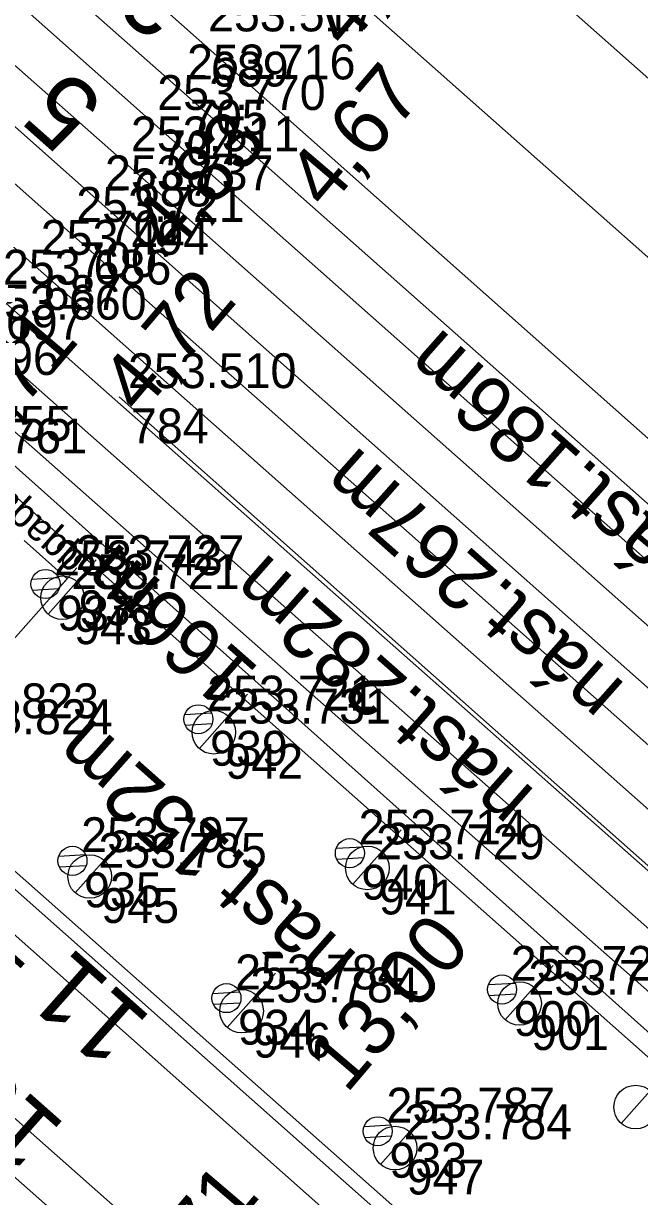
# Model space of a CAD drawing. Extents: x -496688 to -495455, y -1089309 to -1088026.
# Drawn here: x -496374.2 to -496352.98, y -1088313.93 to -1088273.54 of the extents above; entities that cross this region are included whole.
import ezdxf

# ---------------------------------------------------------------- set-up
doc = ezdxf.new("R2010")
doc.units = 0
for name, color, linetype in [('Vrstva 1', 7, 'Continuous'), ('Vrstva 11', 7, 'Continuous'), ('Vrstva 14', 7, 'Continuous'), ('Vrstva 36', 7, 'Continuous'), ('Vrstva 42', 7, 'Continuous'), ('Vrstva 47', 7, 'Continuous'), ('Vrstva 6', 7, 'Continuous'), ('Vrstva 60', 7, 'Continuous'), ('Vrstva 61', 7, 'Continuous')]:
    doc.layers.add(name, color=color, linetype=linetype)

msp = doc.modelspace()

# ---------------------------------------------------------------- linework, layer by layer
at = {"layer": 'Vrstva 1'}
for points in [[(-496130.335, -1088478.506), (-496167.718, -1088445.393), (-496197.21, -1088419.263), (-496225.506, -1088394.245), (-496256.508, -1088366.77), (-496292.165, -1088335.176), (-496318.816, -1088311.581), (-496365.129, -1088270.575), (-496383.01, -1088254.728), (-496415.027, -1088226.378), (-496431.39, -1088211.922), (-496455.799, -1088190.339), (-496486.852, -1088162.818), (-496500.339, -1088150.888), (-496509.328, -1088142.943), (-496518.778, -1088134.592), (-496521.474, -1088132.196), (-496532.365, -1088122.544), (-496541.804, -1088114.181), (-496568.02, -1088091.056), (-496570.27, -1088089.072)], [(-496133.331, -1088482.129), (-496170.85, -1088448.892), (-496201.292, -1088421.94), (-496228.817, -1088397.564), (-496259.484, -1088370.356), (-496295.495, -1088338.436), (-496321.941, -1088315.102), (-496368.146, -1088274.115), (-496386.312, -1088258.02), (-496419.129, -1088229.028), (-496434.711, -1088215.25), (-496459.03, -1088193.761), (-496488.382, -1088167.801), (-496490.273, -1088166.162), (-496503.436, -1088154.084), (-496512.25, -1088145.132), (-496520.705, -1088135.775), (-496522.729, -1088133.535), (-496532.365, -1088122.544)], [(-496127.249, -1088474.987), (-496164.633, -1088441.927), (-496194.156, -1088415.812), (-496222.417, -1088390.782), (-496253.66, -1088363.085), (-496288.931, -1088331.871), (-496315.822, -1088308.059), (-496361.867, -1088267.294), (-496379.852, -1088251.348), (-496411.943, -1088222.928), (-496452.422, -1088187.112), (-496474.075, -1088168.05), (-496483.743, -1088160.007), (-496494.217, -1088152.984), (-496499.298, -1088149.577), (-496509.328, -1088142.943)], [(-496152.389, -1088471.491), (-496161.166, -1088463.737), (-496174.218, -1088452.207), (-496175.79, -1088450.813), (-496194.308, -1088434.436), (-496204.55, -1088425.355), (-496231.966, -1088401.135), (-496262.723, -1088373.931), (-496298.89, -1088341.905), (-496325.197, -1088318.624), (-496370.802, -1088278.244), (-496382.006, -1088268.353), (-496388.792, -1088262.316), (-496399.609, -1088252.698), (-496403.58, -1088249.174), (-496431.636, -1088224.314), (-496435.314, -1088221.061), (-496452.9, -1088205.491), (-496457.288, -1088201.602), (-496470.932, -1088189.544), (-496488.059, -1088174.063), (-496496.963, -1088165.224)], [(-496207.558, -1088429.044), (-496235.503, -1088404.373), (-496265.522, -1088377.816), (-496281.415, -1088363.725), (-496286.679, -1088359.049), (-496301.592, -1088345.863), (-496328.276, -1088322.216), (-496373.906, -1088281.808), (-496385.06, -1088271.911), (-496391.826, -1088265.931), (-496403.083, -1088255.913), (-496406.313, -1088253.053), (-496434.626, -1088227.925), (-496438.305, -1088224.673), (-496456.053, -1088209.011), (-496460.541, -1088205.051), (-496465.074, -1088201.022), (-496474.506, -1088192.651), (-496483.926, -1088184.29)], [(-496098.321, -1088532.14), (-496113.381, -1088518.859), (-496142.095, -1088493.38), (-496184.385, -1088455.93), (-496196.867, -1088444.876), (-496209.306, -1088433.861), (-496213.249, -1088430.329), (-496225.685, -1088419.311), (-496238.055, -1088408.352), (-496252.739, -1088395.349), (-496269.088, -1088380.829), (-496284.933, -1088366.798), (-496289.774, -1088362.518), (-496304.914, -1088349.103), (-496331.751, -1088325.354), (-496382.404, -1088280.635)], [(-496309.356, -1088362.702), (-496336.13, -1088338.96), (-496360.078, -1088317.72), (-496381.817, -1088298.451), (-496393.724, -1088287.92)], [(-496312.364, -1088366.234), (-496339.426, -1088342.308), (-496363.327, -1088321.131), (-496384.97, -1088301.986), (-496397.177, -1088291.214)]]:
    msp.add_lwpolyline(points, dxfattribs=at)
at = {"layer": 'Vrstva 11'}
for p, q in [((-496372.992, -1088292.636), (-496373.916, -1088292.693)), ((-496372.976, -1088293.011), (-496373.888, -1088293.066))]:
    msp.add_line(p, q, dxfattribs=at)
msp.add_circle((-496373.443, -1088292.843), 0.5, dxfattribs=at)
at = {"layer": 'Vrstva 14'}
for p, q in [((-496324.01, -1088333.902), (-496388.338, -1088276.413)), ((-496331.096, -1088341.831), (-496399.039, -1088281.598))]:
    msp.add_line(p, q, dxfattribs=at)
for points in [[(-496326.861, -1088319.301), (-496371.696, -1088279.584), (-496382.025, -1088270.41), (-496383.524, -1088269.045), (-496389.598, -1088263.702), (-496391.111, -1088262.357), (-496399.128, -1088255.258), (-496400.637, -1088253.931), (-496404.427, -1088250.565), (-496405.933, -1088249.21), (-496430.89, -1088227.099), (-496432.689, -1088225.523), (-496436.197, -1088222.397), (-496439.215, -1088219.768), (-496452.245, -1088208.203)], [(-496453.204, -1088209.303), (-496440.176, -1088220.865), (-496437.169, -1088223.507), (-496433.395, -1088226.858), (-496431.878, -1088228.187), (-496406.912, -1088250.321), (-496405.395, -1088251.673), (-496401.592, -1088255.012), (-496400.094, -1088256.373), (-496392.134, -1088263.428), (-496390.477, -1088264.708), (-496384.534, -1088270.152), (-496383.004, -1088271.513), (-496372.684, -1088280.674), (-496327.904, -1088320.341)], [(-496323.315, -1088316.095), (-496368.867, -1088275.769), (-496378.789, -1088266.997), (-496380.327, -1088265.626), (-496386.433, -1088260.224), (-496387.947, -1088258.874), (-496396.004, -1088251.699), (-496397.5, -1088250.391), (-496401.277, -1088247.061), (-496402.763, -1088245.707), (-496427.839, -1088223.544), (-496429.294, -1088222.225), (-496434.618, -1088217.555), (-496436.129, -1088216.2)], [(-496437.105, -1088217.304), (-496435.575, -1088218.657), (-496430.286, -1088223.339), (-496428.813, -1088224.65), (-496403.783, -1088246.794), (-496402.268, -1088248.147), (-496398.471, -1088251.506), (-496396.951, -1088252.866), (-496388.911, -1088259.991), (-496387.392, -1088261.347), (-496381.344, -1088266.733), (-496379.809, -1088268.036), (-496369.895, -1088276.822), (-496324.314, -1088317.192)], [(-496260.335, -1088387.578), (-496258.762, -1088385.853), (-496265.587, -1088379.825), (-496267.122, -1088378.489), (-496281.469, -1088365.749), (-496283.071, -1088364.344), (-496287.564, -1088360.344), (-496289.064, -1088358.979), (-496302.153, -1088347.426), (-496329.782, -1088322.953), (-496375.21, -1088282.832), (-496385.839, -1088273.175)], [(-496267.065, -1088381.518), (-496266.593, -1088380.898), (-496268.11, -1088379.595), (-496282.459, -1088366.863), (-496284.059, -1088365.427), (-496288.526, -1088361.436), (-496290.001, -1088360.112), (-496303.15, -1088348.515), (-496330.707, -1088324.127), (-496376.061, -1088284.043), (-496381.601, -1088279.131), (-496383.201, -1088278.48), (-496384.657, -1088280.267), (-496384.917, -1088280.596)], [(-496384.917, -1088280.596), (-496333.208, -1088326.396)], [(-496334.819, -1088337.859), (-496359.12, -1088316.339), (-496380.731, -1088297.216), (-496393.446, -1088285.95), (-496399.442, -1088291.414)], [(-496402.727, -1088295.059), (-496399.442, -1088291.414), (-496385.969, -1088303.143), (-496364.365, -1088322.233), (-496340.269, -1088343.685), (-496319.802, -1088361.913), (-496319.064, -1088362.572), (-496320.203, -1088363.915), (-496321.074, -1088363.432), (-496336.196, -1088353.08), (-496343.472, -1088347.336), (-496367.732, -1088326.202), (-496378.211, -1088316.922), (-496401.339, -1088296.551), (-496402.727, -1088295.059)]]:
    msp.add_lwpolyline(points, dxfattribs=at)
at = {"layer": 'Vrstva 36'}
for p, q in [((-496373.91, -1088292.675), (-496372.998, -1088292.62)), ((-496373.894, -1088293.05), (-496372.97, -1088292.994)), ((-496368.644, -1088297.331), (-496367.732, -1088297.276)), ((-496368.628, -1088297.706), (-496367.704, -1088297.65)), ((-496363.427, -1088301.942), (-496362.515, -1088301.887)), ((-496363.427, -1088301.942), (-496362.515, -1088301.887)), ((-496372.063, -1088302.168), (-496372.987, -1088302.225)), ((-496372.047, -1088302.543), (-496372.959, -1088302.598)), ((-496363.411, -1088302.317), (-496362.487, -1088302.261)), ((-496363.411, -1088302.317), (-496362.487, -1088302.261)), ((-496358.185, -1088306.637), (-496357.273, -1088306.582)), ((-496366.76, -1088306.895), (-496367.684, -1088306.952)), ((-496358.169, -1088307.012), (-496357.245, -1088306.956)), ((-496366.744, -1088307.27), (-496367.656, -1088307.325)), ((-496361.548, -1088311.478), (-496362.472, -1088311.535)), ((-496361.532, -1088311.853), (-496362.444, -1088311.908))]:
    msp.add_line(p, q, dxfattribs=at)
for centre in [(-496373.443, -1088292.843), (-496368.177, -1088297.499), (-496362.96, -1088302.11), (-496362.96, -1088302.11), (-496372.514, -1088302.375), (-496357.718, -1088306.805), (-496367.211, -1088307.102), (-496361.999, -1088311.685)]:
    msp.add_circle(centre, 0.5, dxfattribs=at)
at = {"layer": 'Vrstva 42'}
msp.add_lwpolyline([(-496370.902, -1088286.399), (-496329.925, -1088322.709), (-496302.479, -1088346.901), (-496266.935, -1088378.389), (-496261.611, -1088383.221), (-496259.537, -1088380.965), (-496251.945, -1088387.694), (-496251.734, -1088386.815)], dxfattribs=at)
at = {"layer": 'Vrstva 47'}
for p, q in [((-496373.355, -1088293.878), (-496371.698, -1088292.006)), ((-496368.144, -1088298.51), (-496366.487, -1088296.638)), ((-496362.854, -1088303.182), (-496361.197, -1088301.31)), ((-496372.418, -1088303.476), (-496370.761, -1088301.604)), ((-496357.612, -1088307.85), (-496355.955, -1088305.978)), ((-496367.184, -1088308.112), (-496365.527, -1088306.24)), ((-496353.612, -1088311.414), (-496351.955, -1088309.542)), ((-496361.901, -1088312.825), (-496360.244, -1088310.953))]:
    msp.add_line(p, q, dxfattribs=at)
for centre in [(-496372.858, -1088293.316), (-496367.647, -1088297.948), (-496362.357, -1088302.62), (-496371.921, -1088302.914), (-496357.115, -1088307.288), (-496366.687, -1088307.55), (-496353.115, -1088310.852), (-496361.404, -1088312.263)]:
    msp.add_circle(centre, 0.75, dxfattribs=at)
at = {"layer": 'Vrstva 6'}
for p, q in [((-496374.183, -1088291.35), (-496372.7, -1088292.663)), ((-496373.031, -1088293.037), (-496372.369, -1088292.289)), ((-496405.092, -1088329.235), (-496372.7, -1088292.663))]:
    msp.add_line(p, q, dxfattribs=at)
at = {"layer": 'Vrstva 60'}
for p, q in [((-496368.146, -1088274.115), (-496368.146, -1088274.115)), ((-496368.146, -1088274.115), (-496368.146, -1088274.115)), ((-496368.867, -1088275.769), (-496368.867, -1088275.769)), ((-496368.867, -1088275.769), (-496368.867, -1088275.769)), ((-496369.895, -1088276.822), (-496369.895, -1088276.822)), ((-496369.895, -1088276.822), (-496369.895, -1088276.822)), ((-496370.802, -1088278.244), (-496370.802, -1088278.244)), ((-496370.802, -1088278.244), (-496370.802, -1088278.244)), ((-496371.696, -1088279.584), (-496371.696, -1088279.584)), ((-496371.696, -1088279.584), (-496371.696, -1088279.584)), ((-496372.684, -1088280.674), (-496372.684, -1088280.674)), ((-496372.684, -1088280.674), (-496372.684, -1088280.674)), ((-496373.906, -1088281.808), (-496373.906, -1088281.808)), ((-496373.906, -1088281.808), (-496373.906, -1088281.808)), ((-496370.902, -1088286.399), (-496370.902, -1088286.399)), ((-496370.902, -1088286.399), (-496370.902, -1088286.399)), ((-496373.443, -1088292.843), (-496373.443, -1088292.843)), ((-496373.443, -1088292.843), (-496373.443, -1088292.843)), ((-496372.7, -1088292.663), (-496372.7, -1088292.663)), ((-496372.7, -1088292.663), (-496372.7, -1088292.663)), ((-496372.858, -1088293.316), (-496372.858, -1088293.316)), ((-496372.858, -1088293.316), (-496372.858, -1088293.316)), ((-496368.177, -1088297.499), (-496368.177, -1088297.499)), ((-496368.177, -1088297.499), (-496368.177, -1088297.499)), ((-496367.647, -1088297.948), (-496367.647, -1088297.948)), ((-496367.647, -1088297.948), (-496367.647, -1088297.948)), ((-496362.96, -1088302.11), (-496362.96, -1088302.11)), ((-496362.96, -1088302.11), (-496362.96, -1088302.11)), ((-496372.514, -1088302.375), (-496372.514, -1088302.375)), ((-496372.514, -1088302.375), (-496372.514, -1088302.375)), ((-496371.921, -1088302.914), (-496371.921, -1088302.914)), ((-496371.921, -1088302.914), (-496371.921, -1088302.914)), ((-496362.357, -1088302.62), (-496362.357, -1088302.62)), ((-496362.357, -1088302.62), (-496362.357, -1088302.62)), ((-496357.718, -1088306.805), (-496357.718, -1088306.805)), ((-496357.718, -1088306.805), (-496357.718, -1088306.805)), ((-496367.211, -1088307.102), (-496367.211, -1088307.102)), ((-496367.211, -1088307.102), (-496367.211, -1088307.102)), ((-496357.115, -1088307.288), (-496357.115, -1088307.288)), ((-496357.115, -1088307.288), (-496357.115, -1088307.288)), ((-496366.687, -1088307.55), (-496366.687, -1088307.55)), ((-496366.687, -1088307.55), (-496366.687, -1088307.55)), ((-496353.115, -1088310.852), (-496353.115, -1088310.852)), ((-496353.115, -1088310.852), (-496353.115, -1088310.852)), ((-496361.999, -1088311.685), (-496361.999, -1088311.685)), ((-496361.999, -1088311.685), (-496361.999, -1088311.685)), ((-496361.404, -1088312.263), (-496361.404, -1088312.263)), ((-496361.404, -1088312.263), (-496361.404, -1088312.263))]:
    msp.add_line(p, q, dxfattribs=at)

# ---------------------------------------------------------------- texts
at = {"layer": 'Vrstva 1'}
for s, height, rotation, p in [('4,62', 2, 49.5835, (-496363.074, -1088274.48)), ('3', 2.5, 138.4248, (-496368.06, -1088272.415)), ('4,67', 2, 49.5835, (-496363.764, -1088280.014)), ('5', 2.5, 138.4774, (-496371.341, -1088276.261)), ('4,83', 2, 49.5835, (-496369.117, -1088281.603)), ('4,72', 2, 49.5835, (-496370.177, -1088287.07)), ('4,71', 2, 49.5835, (-496375.63, -1088288.455)), ('166m', 2, 138.5603, (-496366.025, -1088295.779)), ('155m', 2, 138.4469, (-496374.003, -1088306.045)), ('13,00', 2, 49.5835, (-496363.075, -1088310.421)), ('11', 2.5, 138.4469, (-496369.742, -1088307.817)), ('13', 2.5, 138.5046, (-496372.697, -1088311.507)), ('4,71', 2, 49.5835, (-496369.389, -1088317.893))]:
    msp.add_text(s, height=height, rotation=rotation, dxfattribs=at).set_placement(p)
at = {"layer": 'Vrstva 14'}
for s, rotation, p in [('nást.186m', 138.4824, (-496350.534, -1088292.263)), ('nást.267m', 138.4639, (-496353.424, -1088296.334)), ('nást.282m', 138.5498, (-496356.532, -1088299.999)), ('nást.152m', 138.4732, (-496362.634, -1088305.648))]:
    msp.add_text(s, height=2, rotation=rotation, dxfattribs=at).set_placement(p)
at = {"layer": 'Vrstva 6'}
msp.add_text('qqaqa', height=1, rotation=138.478, dxfattribs=at).set_placement((-496372.037, -1088291.914))
at = {"layer": 'Vrstva 60'}
for s, p in [('689', (-496367.746, -1088275.715)), ('689', (-496367.746, -1088275.715)), ('705', (-496368.467, -1088277.369)), ('705', (-496368.467, -1088277.369)), ('704', (-496369.495, -1088278.422)), ('704', (-496369.495, -1088278.422)), ('688', (-496370.402, -1088279.844)), ('688', (-496370.402, -1088279.844)), ('701', (-496371.296, -1088281.184)), ('701', (-496371.296, -1088281.184)), ('700', (-496372.284, -1088282.274)), ('700', (-496372.284, -1088282.274)), ('687', (-496373.506, -1088283.408)), ('687', (-496373.506, -1088283.408)), ('697', (-496374.81, -1088284.432)), ('697', (-496374.81, -1088284.432)), ('696', (-496375.661, -1088285.643)), ('696', (-496375.661, -1088285.643)), ('784', (-496370.502, -1088287.999)), ('784', (-496370.502, -1088287.999)), ('937', (-496373.043, -1088294.443)), ('937', (-496373.043, -1088294.443)), ('938', (-496372.3, -1088294.263)), ('938', (-496372.3, -1088294.263)), ('943', (-496372.458, -1088294.916)), ('943', (-496372.458, -1088294.916)), ('939', (-496367.777, -1088299.099)), ('939', (-496367.777, -1088299.099)), ('942', (-496367.247, -1088299.548)), ('942', (-496367.247, -1088299.548)), ('940', (-496362.56, -1088303.71)), ('940', (-496362.56, -1088303.71)), ('935', (-496372.114, -1088303.975)), ('935', (-496372.114, -1088303.975)), ('945', (-496371.521, -1088304.514)), ('945', (-496371.521, -1088304.514)), ('941', (-496361.957, -1088304.22)), ('941', (-496361.957, -1088304.22)), ('900', (-496357.318, -1088308.405)), ('900', (-496357.318, -1088308.405)), ('934', (-496366.811, -1088308.702)), ('934', (-496366.811, -1088308.702)), ('901', (-496356.715, -1088308.888)), ('901', (-496356.715, -1088308.888)), ('946', (-496366.287, -1088309.15)), ('946', (-496366.287, -1088309.15)), ('933', (-496361.599, -1088313.285)), ('933', (-496361.599, -1088313.285)), ('947', (-496361.004, -1088313.863)), ('947', (-496361.004, -1088313.863))]:
    msp.add_text(s, height=1.2, dxfattribs=at).set_placement(p)
at = {"layer": 'Vrstva 61'}
for s, p in [('253.517', (-496367.846, -1088273.815)), ('253.517', (-496367.846, -1088273.815)), ('253.716', (-496368.567, -1088275.469)), ('253.716', (-496368.567, -1088275.469)), ('253.770', (-496369.595, -1088276.522)), ('253.770', (-496369.595, -1088276.522)), ('253.511', (-496370.502, -1088277.944)), ('253.511', (-496370.502, -1088277.944)), ('253.737', (-496371.396, -1088279.284)), ('253.737', (-496371.396, -1088279.284)), ('253.721', (-496372.384, -1088280.374)), ('253.721', (-496372.384, -1088280.374)), ('253.494', (-496373.606, -1088281.508)), ('253.494', (-496373.606, -1088281.508)), ('253.686', (-496374.91, -1088282.532)), ('253.686', (-496374.91, -1088282.532)), ('253.660', (-496375.761, -1088283.743)), ('253.660', (-496375.761, -1088283.743)), ('253.510', (-496370.602, -1088286.099)), ('253.510', (-496370.602, -1088286.099)), ('253.755', (-496378.348, -1088287.913)), ('253.755', (-496378.348, -1088287.913)), ('253.761', (-496377.81, -1088288.345)), ('253.761', (-496377.81, -1088288.345)), ('253.727', (-496372.4, -1088292.363)), ('253.727', (-496372.4, -1088292.363)), ('253.743', (-496373.143, -1088292.543)), ('253.743', (-496373.143, -1088292.543)), ('253.721', (-496372.558, -1088293.016)), ('253.721', (-496372.558, -1088293.016)), ('253.721', (-496367.877, -1088297.199)), ('253.721', (-496367.877, -1088297.199)), ('253.823', (-496377.401, -1088297.465)), ('253.823', (-496377.401, -1088297.465)), ('253.731', (-496367.347, -1088297.648)), ('253.731', (-496367.347, -1088297.648)), ('253.824', (-496376.928, -1088298.014)), ('253.824', (-496376.928, -1088298.014)), ('253.797', (-496372.214, -1088302.075)), ('253.797', (-496372.214, -1088302.075)), ('253.714', (-496362.66, -1088301.81)), ('253.714', (-496362.66, -1088301.81)), ('253.729', (-496362.057, -1088302.32)), ('253.729', (-496362.057, -1088302.32)), ('253.785', (-496371.621, -1088302.614)), ('253.785', (-496371.621, -1088302.614)), ('253.723', (-496357.418, -1088306.505)), ('253.723', (-496357.418, -1088306.505)), ('253.784', (-496366.911, -1088306.802)), ('253.784', (-496366.911, -1088306.802)), ('253.714', (-496356.815, -1088306.988)), ('253.714', (-496356.815, -1088306.988)), ('253.784', (-496366.387, -1088307.25)), ('253.784', (-496366.387, -1088307.25)), ('253.787', (-496361.699, -1088311.385)), ('253.787', (-496361.699, -1088311.385)), ('253.784', (-496361.104, -1088311.963)), ('253.784', (-496361.104, -1088311.963))]:
    msp.add_text(s, height=1.2, dxfattribs=at).set_placement(p)

doc.saveas('drawing.dxf')
